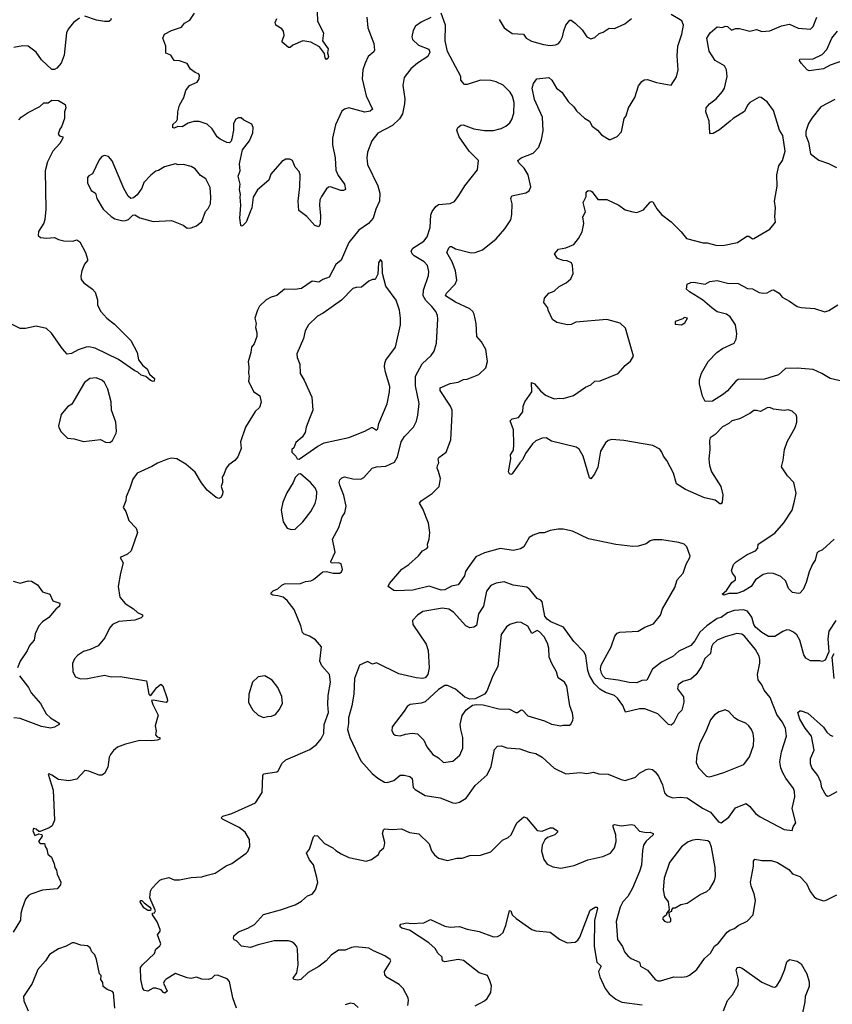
# Model space of a CAD drawing. Extents: x 2056909 to 2160450, y 827444 to 1016825.
# Tile 385 of 501: x 2076500 to 2082681, y 992955 to 1000446. Entities that reach past the tile are written whole.
import ezdxf

# ---------------------------------------------------------------- set-up
doc = ezdxf.new("R2010")
doc.units = 0

msp = doc.modelspace()

# ---------------------------------------------------------------- linework, layer by layer
at = {"layer": '0CON10XD'}
for points in [[(2077196.7, 1000455), (2077190.7, 1000439.3), (2077178.3, 1000431.7), (2077145, 1000431.2), (2077085, 1000441.2), (2076995, 1000473.3)], [(2078150, 992925), (2078121.2, 993005), (2078095, 993127.5), (2078078.3, 993148.3), (2078005, 993178), (2077982.5, 993175), (2077958.8, 993151.2), (2077935, 993144), (2077885, 993145.7), (2077845, 993160.6), (2077805, 993152.5), (2077775, 993157.5), (2077685, 993189.2), (2077615, 993147.1), (2077601.4, 993135), (2077594.4, 993115), (2077622, 993055), (2077605, 993040.8), (2077594.4, 993044.4), (2077575.6, 993065.6), (2077535, 993078.8), (2077515, 993078.8), (2077474.1, 993055.9), (2077450.5, 993060.5), (2077437.1, 993075), (2077420.6, 993145), (2077419.4, 993235), (2077433.7, 993256.3), (2077525, 993342), (2077536, 993375), (2077565, 993399.2), (2077573.1, 993415), (2077548, 993485), (2077568.3, 993511.7), (2077570, 993525), (2077545, 993582.5), (2077510, 993635), (2077511.7, 993648.3), (2077525, 993650), (2077532.5, 993667.5), (2077490, 993765), (2077494.2, 993815), (2077505, 993836.7), (2077547.3, 993882.7), (2077565, 993898.8), (2077585, 993906.7), (2077635, 993918.8), (2077675, 993903.3), (2077715, 993901.2), (2077805, 993921.2), (2077885, 993923.8), (2077927, 993937), (2077985.9, 993954.1), (2078070.3, 994009.7), (2078114.1, 994025.9), (2078223.8, 994105), (2078235, 994116.7), (2078251.5, 994155), (2078248.3, 994208.3), (2078214.3, 994265), (2078170.5, 994300.5), (2078042.5, 994365), (2078033.3, 994375), (2078044.5, 994385.5), (2078115, 994408.1), (2078295, 994488.8), (2078344.1, 994565.9), (2078350, 994695), (2078355, 994707.5), (2078455, 994723.8), (2078468.8, 994735), (2078495, 994786.7), (2078525, 994816.2), (2078706.1, 994893.9), (2078757.7, 994932.3), (2078792.5, 994975), (2078814, 995015), (2078816, 995085), (2078850, 995175), (2078844.2, 995235), (2078847.1, 995305), (2078864, 995405), (2078856.7, 995465), (2078799.3, 995529.3), (2078782.5, 995565), (2078795.8, 995675.8), (2078749.1, 995729.1), (2078705, 995756), (2078665, 995771.2), (2078651.2, 995785), (2078638, 995835), (2078588.2, 995958.2), (2078535, 996027.5), (2078505, 996052.5), (2078465, 996063.8), (2078425, 996066.7), (2078412.5, 996075), (2078412.5, 996085), (2078429.3, 996100.7), (2078465, 996116.7), (2078493.3, 996145), (2078515, 996154.2), (2078635, 996156.7), (2078675, 996171.9), (2078715, 996178.1), (2078735, 996187.1), (2078805.8, 996244.2), (2078835, 996248), (2078885.7, 996235.7), (2078935, 996236.2), (2078947.5, 996245), (2078956, 996264), (2078945, 996305.8), (2078925, 996314.2), (2078881.7, 996311.7), (2078870, 996315), (2078867.5, 996325), (2078900, 996395), (2078880, 996495), (2078927.7, 996582.3), (2078953.8, 996665), (2078973.3, 996695), (2078983.8, 996745), (2078964.5, 996825), (2078935.5, 996905), (2078931.4, 996925), (2078935.8, 996944.2), (2078949.5, 996960.5), (2078972, 996968), (2079035, 996954.2), (2079095, 996951.2), (2079117.5, 996962.5), (2079182.5, 997035), (2079215, 997044.3), (2079285, 997049.4), (2079350.3, 997079.7), (2079375, 997120), (2079402.7, 997235), (2079427.3, 997275), (2079494.7, 997345.3), (2079518.1, 997391.9), (2079527.5, 997437.5), (2079540, 997525), (2079510.9, 997660.9), (2079510.6, 997735), (2079560.9, 997829.1), (2079629.8, 997890.2), (2079651.9, 997925), (2079671.4, 997985), (2079681.3, 998171.3), (2079678.5, 998195), (2079664.4, 998225), (2079634.4, 998265), (2079588.9, 998308.9), (2079570, 998345), (2079571.7, 998388.3), (2079610.2, 998499.8), (2079611.1, 998531.1), (2079601.1, 998575), (2079577.5, 998605), (2079499.8, 998649.8), (2079484.3, 998665), (2079477.1, 998685), (2079491.1, 998708.9), (2079575, 998762.2), (2079599.1, 998795), (2079622.1, 998865), (2079628, 998962), (2079636.4, 998986.4), (2079664.6, 999025.4), (2079685, 999039.2), (2079775, 999048.6), (2079806.3, 999063.7), (2079841.7, 999108.3), (2079885, 999181.2), (2079981.8, 999305), (2079989.4, 999375), (2079918.2, 999445), (2079842.5, 999555), (2079824, 999605), (2079833.3, 999625), (2079855, 999643.8), (2079874.2, 999645.8), (2079955, 999616.7), (2080035, 999603.1), (2080105, 999602.7), (2080162.4, 999617.6), (2080198.8, 999635), (2080228.3, 999661.7), (2080244.3, 999685.7), (2080259.4, 999735), (2080260.6, 999815), (2080248.5, 999865), (2080230.6, 999895), (2080177.4, 999947.4), (2080125, 999974.5), (2080085, 999984.5), (2080005, 999986.9), (2079905, 999953.3), (2079883.9, 999953.9), (2079856.2, 999985), (2079854.4, 1000015), (2079753.3, 1000205), (2079736.2, 1000285), (2079738, 1000405), (2079706.2, 1000495)], [(2079140, 1000465), (2079149.2, 1000385), (2079193.1, 1000265), (2079200, 1000215), (2079195, 1000202.5), (2079151.2, 1000165), (2079128.8, 1000115), (2079110, 1000065), (2079105.8, 999995), (2079135, 999866.7), (2079183.3, 999765), (2079165, 999750.8), (2079125, 999742.9), (2079005, 999774.4), (2078970, 999765), (2078950.7, 999749.3), (2078901.5, 999645), (2078878.9, 999545), (2078880, 999495), (2078900, 999395), (2078905, 999300), (2078921.8, 999261.8), (2078970, 999195), (2078977.5, 999155), (2078963, 999147), (2078943, 999147), (2078865, 999174.3), (2078848.8, 999171.2), (2078835, 999160), (2078795, 999101.2), (2078784.4, 999075), (2078781.4, 999035), (2078789.2, 998955), (2078785.9, 998894.1), (2078775, 998870), (2078745, 998881.2), (2078685, 998948.8), (2078624.1, 998994.1), (2078617.5, 999065), (2078631.4, 999175), (2078633.5, 999265), (2078625, 999291.2), (2078596, 999325), (2078574.1, 999374.1), (2078555, 999386), (2078525, 999384), (2078495, 999368), (2078410.2, 999269.8), (2078395.3, 999224.7), (2078308.7, 999151.3), (2078275.8, 999095), (2078265.7, 999015), (2078252.9, 998985), (2078223.1, 998905), (2078195, 998877.5), (2078185, 998876.2), (2078182, 998882), (2078174.2, 998935), (2078183.3, 999035), (2078176, 999095), (2078180.8, 999115), (2078172.9, 999155), (2078177.5, 999195), (2078162.2, 999255), (2078176.7, 999295), (2078171.7, 999348.3), (2078196, 999455), (2078247.5, 999525), (2078274.2, 999585), (2078275.7, 999625), (2078265, 999650), (2078205, 999681.2), (2078185, 999700), (2078165, 999700), (2078145, 999690), (2078126, 999655), (2078127.5, 999605), (2078115, 999540), (2078108.3, 999521.7), (2078095, 999510), (2078075, 999512.5), (2078025, 999536), (2078002, 999555), (2077964, 999615), (2077925, 999651.2), (2077865, 999670.6), (2077825, 999672.5), (2077780.9, 999659.1), (2077735, 999632), (2077703.6, 999633.6), (2077675, 999620), (2077665, 999622.5), (2077665, 999647.5), (2077693.8, 999675), (2077700.5, 999689.5), (2077704, 999745), (2077716, 999795), (2077748, 999855), (2077762.9, 999907.1), (2077792.5, 999945), (2077849.7, 999970.3), (2077866.2, 999995), (2077867.5, 1000025), (2077860, 1000035), (2077833.9, 1000043.9), (2077800.7, 1000070.7), (2077773.6, 1000113.6), (2077715, 1000133.8), (2077676.4, 1000136.4), (2077650, 1000175), (2077612.5, 1000192.5), (2077612, 1000245), (2077590, 1000305), (2077602.5, 1000335), (2077655, 1000363.3), (2077730.7, 1000389.3), (2077755, 1000418.8), (2077795, 1000443.3), (2077830, 1000495)], [(2078763.3, 1000505), (2078765.7, 1000435), (2078810.8, 1000345), (2078804, 1000285), (2078845.8, 1000225), (2078841.2, 1000195), (2078849.2, 1000165), (2078845, 1000151.2), (2078835, 1000144.2), (2078823.5, 1000155), (2078818.6, 1000188.6), (2078779.5, 1000239.5), (2078715, 1000275.7), (2078655, 1000285.7), (2078577.5, 1000252.5), (2078556.4, 1000233.6), (2078545, 1000235.6), (2078497.1, 1000275), (2078495.7, 1000285), (2078511.5, 1000325), (2078507.6, 1000357.6), (2078495, 1000376), (2078447.5, 1000405), (2078443.3, 1000425), (2078456.2, 1000455)], [(2079685, 997007.5), (2079676.7, 997035), (2079677.5, 997055), (2079687.5, 997075), (2079682.5, 997105), (2079687.5, 997115), (2079743.3, 997155), (2079780.3, 997249.7), (2079790, 997445), (2079789.2, 997475), (2079778, 997505), (2079698, 997625), (2079698.8, 997645), (2079775, 997678), (2079835, 997687.5), (2079875, 997707.5), (2079905, 997710), (2079993.6, 997746.4), (2080045, 997797.5), (2080058, 997845), (2080045.9, 997935.9), (2080014.1, 997994.1), (2079976.2, 998035), (2079972, 998135), (2079956.2, 998205), (2079946, 998225), (2079925, 998247.1), (2079815, 998297.5), (2079740, 998345), (2079745.7, 998365), (2079811.4, 998435), (2079824.5, 998465.5), (2079815.5, 998535), (2079788.9, 998605), (2079750, 998675), (2079765, 998710), (2079775, 998720), (2079785, 998720), (2079815, 998704), (2079935, 998672.5), (2079965, 998674.2), (2080020, 998695), (2080125, 998778.8), (2080191.4, 998855), (2080235.5, 998924.5), (2080244.2, 998965), (2080246.2, 999045), (2080236.2, 999085), (2080242.5, 999105), (2080350.5, 999129.5), (2080376.2, 999145), (2080387.1, 999175), (2080367.5, 999265), (2080337.6, 999317.6), (2080295.9, 999355.9), (2080290, 999375), (2080315, 999394), (2080405, 999430), (2080448, 999475), (2080469.2, 999535), (2080481.7, 999601.7), (2080475.7, 999705.7), (2080415, 999840), (2080398.8, 999925), (2080408.3, 999961.7), (2080433, 999997), (2080525, 1000006.7), (2080547.5, 999985), (2080584.5, 999924.5), (2080625, 999893.8), (2080672.6, 999822.6), (2080715, 999783.8), (2080735, 999753.8), (2080795, 999698), (2080833.8, 999675), (2080855, 999636.7), (2080895.9, 999605.9), (2080925, 999571.2), (2080984.1, 999534.1), (2080995, 999533.3), (2081045, 999556.2), (2081078.3, 999591.7), (2081096.7, 999695), (2081113.3, 999715), (2081130, 999775), (2081178, 999855), (2081206.1, 999943.9), (2081233, 999977), (2081251.2, 999988.8), (2081275, 999990.8), (2081345, 999968), (2081455, 999948.8), (2081495, 1000012.5), (2081508.6, 1000065), (2081500.5, 1000170.5), (2081506.3, 1000243.7), (2081535.4, 1000335), (2081549.1, 1000405), (2081537.1, 1000437.1), (2081454.7, 1000484.7)], [(2081729.5, 998749.5), (2081795, 998729.4), (2081847.7, 998727.7), (2081959.7, 998750.3), (2082031.7, 998798.3), (2082045, 998798), (2082075, 998780), (2082085, 998781.2), (2082205, 998851.2), (2082248.8, 998905), (2082243.3, 998945), (2082250, 999015), (2082241.2, 999065), (2082261.7, 999178.3), (2082258.8, 999265), (2082273.3, 999335), (2082303.3, 999375), (2082322.5, 999445), (2082303.8, 999565), (2082280, 999605), (2082233.8, 999755), (2082185, 999820), (2082140, 999855), (2082125, 999856.2), (2082053.8, 999815), (2082035.8, 999795), (2082013.1, 999746.9), (2081926.2, 999693.8), (2081905, 999674.3), (2081822.7, 999607.3), (2081775, 999580), (2081755, 999577.5), (2081750, 999585), (2081743.8, 999673.8), (2081720, 999745), (2081721.2, 999775), (2081746.2, 999805), (2081796.6, 999843.4), (2081845, 999898.8), (2081860, 999925), (2081880.8, 1000015), (2081875.8, 1000065), (2081861.2, 1000095), (2081790, 1000135), (2081745, 1000207.5), (2081727.5, 1000305), (2081753.3, 1000345), (2081805, 1000392.5), (2081845, 1000386.2), (2081866.4, 1000396.4), (2081883.6, 1000393.6), (2081915, 1000367.5), (2081945, 1000380), (2081975, 1000380), (2082055, 1000358.8), (2082105, 1000372), (2082145, 1000355.7), (2082205, 1000361.4), (2082295, 1000400), (2082355, 1000411.4), (2082420.9, 1000380.9), (2082515, 1000372.9), (2082536.1, 1000393.9), (2082564.5, 1000465)], [(2076955, 1000457.5), (2076910, 1000425), (2076870, 1000375), (2076856, 1000345), (2076838.8, 1000175), (2076816.2, 1000115), (2076783.6, 1000076.4), (2076765, 1000067.5), (2076745, 1000067.5), (2076665, 1000141.2), (2076625, 1000198.8), (2076565, 1000243.8), (2076525, 1000248), (2076455, 1000234)], [(2079626.6, 1000463.4), (2079555, 1000427.8), (2079512.1, 1000397.9), (2079492, 1000365), (2079482, 1000315), (2079488.8, 1000295), (2079533, 1000253), (2079612.3, 1000222.3), (2079620.7, 1000199.3), (2079604.2, 1000165.8), (2079525, 1000114.5), (2079475, 1000072.2), (2079424.6, 1000005.4), (2079414.4, 999945), (2079428.9, 999845), (2079426.8, 999806.8), (2079411.3, 999728.7), (2079389.1, 999690.9), (2079335, 999641.9), (2079225, 999582.5), (2079177.5, 999525), (2079145, 999437.5), (2079141.4, 999395), (2079146.9, 999345), (2079225, 999181.9), (2079240.3, 999125), (2079237.3, 999065), (2079208.8, 999005), (2079188.5, 998935), (2079153.8, 998896.2), (2079080, 998845), (2079005, 998750), (2078945, 998617.1), (2078905.4, 998584.6), (2078855, 998486), (2078805, 998469.2), (2078775, 998450), (2078723.8, 998456.2), (2078645, 998402), (2078593.9, 998393.9), (2078514.3, 998395.7), (2078455, 998346.7), (2078414.2, 998335.8), (2078375, 998313.8), (2078324.2, 998265.8), (2078308, 998235), (2078288.8, 998175), (2078298, 998135), (2078294.2, 998105), (2078303.8, 998065), (2078303.3, 998035), (2078285, 997980), (2078263.8, 997955), (2078258.8, 997915), (2078237, 997843), (2078243.3, 997805), (2078240, 997755), (2078246.7, 997735), (2078240, 997695), (2078278, 997618), (2078326.2, 997585), (2078336.2, 997535), (2078324.1, 997495.9), (2078291.2, 997465), (2078218.8, 997345), (2078178.8, 997235), (2078185.9, 997184.1), (2078159.5, 997120.5), (2078137.7, 997092.3), (2078090.5, 997059.5), (2078070, 997035), (2078053.3, 996985), (2078040, 996965), (2078042, 996942), (2078043.8, 996925), (2078033.3, 996895), (2078046.1, 996856.1), (2078043.3, 996835), (2078029.5, 996810.5), (2078015, 996803.3), (2077995, 996811.2), (2077925, 996866.7), (2077882, 996922), (2077835, 997003.8), (2077765, 997063.8), (2077695, 997106.2), (2077655, 997110), (2077625, 997103.3), (2077547.3, 997072.7), (2077505, 997046), (2077395, 996996.2), (2077359.7, 996950.3), (2077338.8, 996881.2), (2077310, 996815), (2077308.8, 996785), (2077286.2, 996735), (2077306.7, 996705), (2077330, 996635), (2077385, 996577.5), (2077396.2, 996545), (2077347.1, 996405), (2077319.1, 996380.9), (2077264, 996355), (2077287.3, 996315), (2077266.5, 996236.5), (2077249.4, 996135), (2077262.8, 996052.8), (2077303.3, 996003.3), (2077365, 995964.2), (2077395.9, 995935.9), (2077435, 995917.5), (2077433.8, 995905), (2077425, 995894.3), (2077375, 995876.7), (2077255, 995866.9), (2077205.8, 995845), (2077183, 995817), (2077147.2, 995742.8), (2077097, 995683), (2077037.5, 995655), (2076985, 995640), (2076940.7, 995609.3), (2076917, 995583), (2076902.7, 995547.3), (2076904.4, 995484.4), (2076925, 995446.7), (2076962.3, 995432.3), (2077015, 995434), (2077145, 995460), (2077195, 995446.2), (2077265, 995450), (2077465, 995416.2), (2077482.4, 995315), (2077495, 995300.8), (2077543.4, 995366.6), (2077575, 995390), (2077588.1, 995378.1), (2077621.2, 995281.2), (2077624, 995265), (2077615, 995252.5), (2077515, 995269.6), (2077503.9, 995266.1), (2077511.8, 995235), (2077554.2, 995155), (2077531.2, 995075), (2077538, 995035), (2077534, 995005), (2077545, 994991.2), (2077566.7, 994985), (2077565, 994973.3), (2077545.6, 994964.4), (2077505, 994958.6), (2077415, 994962.2), (2077305, 994934.3), (2077245, 994911.2), (2077213, 994887), (2077190, 994855), (2077181.4, 994835), (2077170.9, 994759.1), (2077145, 994710), (2077125, 994698), (2077105, 994699.2), (2077025, 994729.4), (2076995, 994734.3), (2076935, 994667.5), (2076875, 994654.4), (2076795, 994664.4), (2076745, 994698.6)], [(2080146.2, 1000446.2), (2080184.6, 1000384.6), (2080245, 1000342), (2080332.5, 1000335), (2080353.3, 1000305), (2080393.2, 1000283.2), (2080485, 1000256.9), (2080535, 1000248.6)], [(2080535, 1000248.6), (2080575, 1000254.2), (2080596.6, 1000263.4), (2080610.3, 1000279.7), (2080628.9, 1000315), (2080638.3, 1000361.7), (2080655, 1000403.3), (2080685, 1000443.3), (2080695, 1000443.3), (2080725, 1000420), (2080777.8, 1000367.8), (2080815, 1000316.7), (2080845, 1000300), (2080875, 1000310), (2080908, 1000342), (2080939.5, 1000350.5), (2080985, 1000382), (2081025, 1000378), (2081102.5, 1000415), (2081154.2, 1000455.8)], [(2082765, 1000134.3), (2082665, 1000100.6), (2082615, 1000073.1), (2082505, 1000056.2), (2082490, 1000065), (2082443.8, 1000115), (2082432.5, 1000135), (2082434, 1000146), (2082535, 1000147.3), (2082605, 1000182.2), (2082640.2, 1000219.8), (2082678.5, 1000305), (2082720.2, 1000359.8)], [(2076493.3, 999685), (2076512.5, 999705), (2076565, 999740), (2076652.5, 999785), (2076685, 999812.5), (2076716.2, 999813.8), (2076745, 999832.5), (2076795, 999830), (2076845, 999800), (2076852.5, 999775), (2076840, 999745), (2076840, 999695), (2076818.6, 999631.4), (2076805, 999612.5), (2076793.8, 999575), (2076802, 999562), (2076827.5, 999555), (2076828.8, 999545), (2076805.5, 999505), (2076753.3, 999445), (2076711.4, 999365), (2076694.5, 999295.5), (2076699.2, 999005), (2076692.5, 998925), (2076685, 998897.5), (2076642.5, 998835), (2076640, 998805), (2076658.3, 998788.3), (2076705, 998783.3), (2076765, 998788.8), (2076795, 998772.5), (2076835, 998764), (2076905, 998761.2), (2076935, 998770), (2076956.8, 998756.8), (2077002, 998675), (2077016.7, 998625), (2077016.7, 998615), (2076994, 998585), (2076973.8, 998535), (2076966.2, 998495), (2076968.3, 998468.3), (2076987.5, 998445), (2077055, 998396.7), (2077075, 998372.5), (2077092, 998315), (2077092, 998275), (2077118, 998225), (2077164, 998175), (2077220.5, 998130.5), (2077346.1, 998006.1), (2077393.3, 997915), (2077405, 997857.5), (2077435.8, 997815.8), (2077470.3, 997790.3), (2077488.3, 997748.3), (2077525.6, 997715.6), (2077523.6, 997696.4), (2077515, 997693.8), (2077495, 997701.2), (2077460.7, 997730.7), (2077425, 997742), (2077400, 997765), (2077375, 997775.8), (2077251.1, 997861.1), (2077075, 997946), (2077025, 997956), (2077005, 997954), (2076945, 997933.8), (2076894.1, 997905.9), (2076862, 997902), (2076825, 997942.5), (2076741.7, 998061.7), (2076705, 998096), (2076625, 998114.3), (2076545, 998097.5), (2076505, 998096.2), (2076426.7, 998135)], [(2082700.3, 999839.7), (2082595, 999782), (2082525, 999696), (2082500, 999655), (2082479.2, 999595), (2082480.8, 999565), (2082499.2, 999515), (2082516.2, 999425), (2082577.8, 999377.8), (2082651.7, 999351.7), (2082712.3, 999322.3)], [(2077775, 998861.2), (2077805, 998863.3), (2077845, 998878), (2077885, 998910), (2077914.1, 998985.9), (2077935, 999010), (2077950.8, 999045), (2077954.2, 999095), (2077949.7, 999169.7), (2077916, 999235), (2077875, 999260), (2077835, 999310.8), (2077805, 999328.6), (2077745, 999344.3), (2077705, 999340.8), (2077685, 999350), (2077602.4, 999327.6), (2077555, 999299.2), (2077535, 999293.8), (2077496.8, 999263.2), (2077445, 999206.7), (2077430, 999165), (2077395, 999113.3), (2077365, 999090), (2077345, 999086.7), (2077325, 999102.5), (2077292.3, 999162.3), (2077203.2, 999373.2), (2077175, 999404), (2077145, 999414), (2077125.7, 999404.3), (2077105, 999380), (2077055, 999272.5), (2077025, 999257.5), (2077016.7, 999245), (2077016, 999205), (2077045, 999147.5), (2077075.7, 999125.7), (2077088.1, 999085), (2077135, 999004.2), (2077195, 998949.2), (2077225, 998931.9), (2077285, 998916.9), (2077305, 998917.5), (2077327.5, 998925), (2077361.7, 998958.3), (2077375, 998962.5), (2077415, 998937.5), (2077515, 998911.2), (2077655, 998917.5), (2077742.7, 998882.7), (2077775, 998861.2)], [(2082695, 996492.9), (2082606.2, 996413.8), (2082572.4, 996397.6), (2082563, 996387), (2082551.4, 996335), (2082531.4, 996305), (2082505.6, 996244.4), (2082483.3, 996165), (2082459.5, 996110.5), (2082435, 996083.3), (2082425, 996080), (2082379.3, 996089.3), (2082347.7, 996117.7), (2082328.8, 996175), (2082290.3, 996210.3), (2082235, 996232.2), (2082195, 996234.4), (2082156.2, 996225), (2082095.8, 996185), (2082065, 996133.1), (2082005, 996097.1), (2081955, 996081.2), (2081895, 996079.4), (2081855, 996068.8), (2081843.8, 996075), (2081875.5, 996104.5), (2081916.9, 996163.1), (2081945.7, 996185), (2081945.5, 996205), (2081921.1, 996235), (2081913.3, 996255), (2081929.7, 996300.3), (2081949.7, 996320.3), (2082033.8, 996376.2), (2082097.5, 996405), (2082114.2, 996425), (2082116.7, 996455), (2082245, 996539.2), (2082313, 996617), (2082376.9, 996715), (2082394, 996784), (2082405.8, 996845), (2082387.5, 996925), (2082340, 996975), (2082294, 997045), (2082308, 997095), (2082316.7, 997175), (2082337.5, 997235), (2082397.7, 997342.3), (2082412.5, 997385), (2082411.7, 997421.7), (2082405, 997440), (2082375, 997467.5), (2082345, 997476.7), (2082315, 997472.5), (2082235, 997483.3), (2082205, 997496.7), (2082185, 997493.3), (2082135, 997466), (2082105, 997474), (2082085, 997472), (2082055, 997448.8), (2081975, 997410), (2081917, 997393), (2081895, 997374.4), (2081845, 997349.4), (2081789.7, 997290.3), (2081752.2, 997265), (2081746.5, 997245), (2081749.2, 997175), (2081742.9, 997105), (2081747.1, 997055), (2081762.9, 997005), (2081832, 996895), (2081848, 996832), (2081843.3, 996775), (2081836.1, 996763.9), (2081825, 996763.8), (2081790.3, 996790.3), (2081708.6, 996808.6), (2081565, 996872.9), (2081496, 996915), (2081472, 996995), (2081422.7, 997092.7), (2081396.2, 997125), (2081385.7, 997155.7), (2081368.3, 997178.3), (2081315.3, 997205.3), (2081095, 997245.3), (2081005, 997253.1), (2080975.3, 997244.7), (2080955, 997226.9), (2080917, 997163), (2080898.9, 997041.1), (2080872.3, 996987.7), (2080845, 996952.5), (2080835, 996960), (2080786.5, 997125), (2080755, 997177.5), (2080732.6, 997192.6), (2080545, 997239.4), (2080505, 997264.2), (2080475, 997261.9), (2080427.2, 997242.8), (2080401.2, 997218.8), (2080348, 997145), (2080325, 997096.7), (2080303.3, 997075), (2080245, 996991.2), (2080235, 996986), (2080225, 996990), (2080218.6, 997005), (2080236, 997105), (2080233.3, 997135), (2080255, 997170), (2080258, 997215), (2080255.8, 997325), (2080231.2, 997395), (2080245, 997410), (2080295, 997420), (2080327.5, 997462.5), (2080330, 997505), (2080342.1, 997537.9), (2080396, 997615), (2080393.8, 997686.2), (2080415.7, 997675.7), (2080461.3, 997621.3), (2080500.2, 997590.2), (2080565, 997562.5), (2080605, 997567.7), (2080635, 997564.1), (2080711.8, 997588.2), (2080805, 997650), (2080845, 997669.2), (2080875, 997696.2), (2080915, 997699.2), (2081052, 997755), (2081105, 997814.2), (2081145, 997848.8), (2081168, 997885), (2081108.8, 998098.8), (2081067.9, 998137.9), (2080965, 998164.6), (2080730, 998145), (2080695, 998126), (2080665.8, 998125.8), (2080585, 998142), (2080553.3, 998165), (2080520, 998235), (2080516.7, 998255), (2080486.7, 998295), (2080493, 998327), (2080525, 998366.7), (2080565, 998380), (2080602.5, 998415), (2080656.1, 998443.9), (2080692.5, 998475), (2080708.8, 998515), (2080706.2, 998575), (2080697.5, 998595), (2080665, 998612.5), (2080635, 998613.3), (2080590, 998630), (2080567.5, 998665), (2080599.3, 998700.7), (2080655, 998710), (2080714.2, 998735.8), (2080749.9, 998780.1), (2080779.1, 998830.9), (2080791.1, 998895), (2080783.3, 998945), (2080803.3, 998985), (2080786.2, 999055), (2080810, 999100), (2080810, 999135), (2080823.6, 999146.4), (2080845, 999143.8), (2080855, 999136.2), (2080898.3, 999078.3), (2080965, 999078), (2081057.5, 999035), (2081105, 999000), (2081163.6, 998983.6), (2081195, 998980), (2081245, 999000), (2081295, 999056.7), (2081305, 999063.8), (2081315, 999061.2), (2081345.9, 999005.9), (2081383, 998963), (2081455, 998908.8), (2081531.2, 998831.2), (2081571.2, 998781.2), (2081698.3, 998748.3), (2081729.5, 998749.5)], [(2078625, 997102.5), (2078767.7, 997202.3), (2078815, 997226), (2079005, 997267.1), (2079125.6, 997314.4), (2079175, 997342.5), (2079185, 997344.2), (2079215, 997324), (2079225, 997333.3), (2079232.5, 997375), (2079295.4, 997524.6), (2079314.3, 997614.3), (2079315.5, 997655), (2079281.4, 997765), (2079274.2, 997805), (2079277.3, 997832.7), (2079284.3, 997855.7), (2079357.5, 997955), (2079396.9, 998125), (2079397.8, 998175), (2079390, 998235), (2079365, 998313.3), (2079285, 998417.5), (2079259.5, 998515), (2079257.7, 998605), (2079245, 998620.8), (2079230, 998595), (2079225, 998510), (2079205, 998470), (2079185, 998470), (2079155, 998457.5), (2079099.5, 998410.5), (2079060.5, 998409.5), (2079035, 998401.2), (2078948.1, 998311.9), (2078807.4, 998212.6), (2078765, 998189.4), (2078697.1, 998125), (2078671.3, 998078.7), (2078658.8, 998021.2), (2078609.2, 997905), (2078612, 997875), (2078632, 997825), (2078634.2, 997754.2), (2078664.2, 997704.2), (2078723.1, 997575), (2078728.9, 997475), (2078705, 997412.5), (2078678, 997345), (2078671.2, 997305), (2078649.5, 997270.5), (2078599.5, 997230.5), (2078585, 997190), (2078570, 997175), (2078570, 997155), (2078600, 997125), (2078610, 997105), (2078625, 997102.5)], [(2082764.2, 997694.2), (2082665, 997716), (2082600.6, 997755), (2082535, 997784.6), (2082414.2, 997795.8), (2082325, 997791.2), (2082272.9, 997745), (2082165, 997712.1), (2081965, 997708.1), (2081945.4, 997694.6), (2081885, 997621.9), (2081853.1, 997596.9), (2081770, 997545), (2081715, 997541.4), (2081695, 997582), (2081669.7, 997675), (2081670.8, 997705), (2081685, 997757.1), (2081738, 997845), (2081804, 997915), (2081845, 997944.2), (2081935, 997986.2), (2081950.8, 998015), (2081956, 998055), (2081944.2, 998125), (2081904.4, 998185), (2081876.6, 998206.6), (2081805, 998224.6), (2081765, 998253.8), (2081693.9, 998313.9), (2081594.6, 998374.6), (2081572.5, 998395), (2081577.5, 998435), (2081605, 998446.2), (2081625, 998448.8), (2081715, 998433.3), (2081750, 998455), (2081805, 998461.2), (2081882.7, 998442.7), (2081965, 998439.2), (2082035, 998401.9), (2082075, 998399.2), (2082125, 998371.2), (2082154.2, 998364.2), (2082185, 998368.8), (2082220.5, 998389.5), (2082235, 998390), (2082276.7, 998365), (2082300, 998335), (2082356.7, 998305), (2082415, 998263.8), (2082445, 998256.2), (2082545, 998248.8), (2082625, 998224), (2082655.7, 998234.3), (2082722.7, 998277.3)], [(2081535, 998123.3), (2081559.3, 998140.7), (2081580, 998175), (2081555, 998180), (2081545, 998170), (2081485, 998150), (2081485, 998130), (2081535, 998123.3)], [(2077185, 997230), (2077207.5, 997245), (2077235, 997300), (2077236.7, 997315), (2077231.2, 997385), (2077198, 997475), (2077195, 997540), (2077172, 997635), (2077145, 997686.2), (2077125, 997704.2), (2077081.4, 997721.4), (2077035, 997715.7), (2076994.2, 997685), (2076897.9, 997522.1), (2076865, 997501.2), (2076816.4, 997443.6), (2076796.2, 997355), (2076798.8, 997345), (2076812.1, 997312.1), (2076865, 997261.2), (2076915, 997256.2), (2076985, 997236.7), (2077115, 997252.5), (2077153, 997233), (2077185, 997230)], [(2078566.4, 996566.4), (2078595, 996570), (2078654, 996625), (2078715, 996704), (2078748.1, 996765), (2078758.1, 996805), (2078760.8, 996855), (2078747.5, 996885), (2078712.5, 996925), (2078635, 996990), (2078621.7, 996988.3), (2078595, 996963.3), (2078579.2, 996925), (2078532.8, 996847.2), (2078500.6, 996775), (2078490, 996715), (2078504.3, 996625), (2078535, 996577.5), (2078566.4, 996566.4)], [(2082708.8, 995875), (2082655.6, 995795), (2082647.1, 995735), (2082653.6, 995636.4), (2082625.5, 995574.5), (2082605, 995562.5), (2082585, 995569.4), (2082515, 995569.4), (2082479.1, 995589.1), (2082464.4, 995614.4), (2082434.5, 995725), (2082411.1, 995765), (2082385, 995785.5), (2082355, 995801.9), (2082335, 995803.3), (2082305, 995792.2), (2082245, 995754.6), (2082195, 995754.1), (2082145, 995783.1), (2082097.8, 995825), (2082085.3, 995845), (2082069.3, 995899.3), (2082036.4, 995946.4), (2082005, 995956.9), (2081935, 995950.7), (2081885, 995933.2), (2081835, 995898.2), (2081805, 995891.4), (2081726, 995834), (2081674.1, 995785.9), (2081635, 995720), (2081605.5, 995685), (2081515, 995642.3), (2081468.4, 995601.6), (2081380.7, 995559.3), (2081314.6, 995505.4), (2081269.5, 995420.5), (2081232, 995418), (2081195, 995401.8), (2081135, 995403.5), (2081052.3, 995422.3), (2080956, 995435), (2080935, 995454.4), (2080924.6, 995475), (2080919.1, 995505), (2080922.7, 995535), (2080998.1, 995675), (2081027.5, 995755), (2081045, 995780), (2081065, 995786), (2081205, 995794), (2081256.1, 995823.9), (2081320.7, 995849.3), (2081374, 995915), (2081389.2, 995965), (2081483.8, 996125), (2081500, 996185), (2081546, 996235), (2081570, 996305), (2081598, 996355), (2081600, 996365), (2081575.5, 996435.5), (2081555, 996455.8), (2081515, 996469.4), (2081385, 996487.8), (2081320.9, 996489.1), (2081295, 996480.8), (2081265, 996458.8), (2081205, 996441.2), (2081165, 996438), (2081035, 996454), (2080825.8, 996495.8), (2080705, 996555.7), (2080635, 996570), (2080595, 996568.8), (2080535, 996560), (2080488.3, 996541.7), (2080455, 996543.3), (2080405, 996523.8), (2080374.5, 996505.5), (2080334.6, 996435.4), (2080309.2, 996420.8), (2080255, 996407.6), (2080155, 996422.5), (2080035, 996390), (2079970.5, 996359.5), (2079911.1, 996278.9), (2079892, 996248), (2079882.5, 996215), (2079835, 996147.5), (2079785, 996135.8), (2079735, 996107.8), (2079705, 996106.9), (2079615, 996135.8), (2079490, 996105), (2079365, 996100), (2079345, 996102.5), (2079303, 996133), (2079314.2, 996155.8), (2079406.7, 996265), (2079459.3, 996300.7), (2079533, 996367), (2079564, 996405), (2079597.6, 996422.4), (2079605.8, 996434.2), (2079603.1, 996455), (2079615.5, 996494.5), (2079620, 996545), (2079609.2, 996615), (2079566, 996725), (2079542.3, 996767.7), (2079553.3, 996785), (2079637.9, 996842.1), (2079690, 996895), (2079700, 996955), (2079685, 997007.5)], [(2076450, 996175), (2076505, 996160), (2076565, 996177.5), (2076590, 996175), (2076635, 996147.5), (2076675, 996092.5), (2076730, 996075), (2076753.6, 996023.6), (2076805, 996007.5), (2076803.3, 995985), (2076775, 995962.5), (2076721.9, 995898.1), (2076675, 995866.2), (2076646.2, 995835), (2076618, 995775), (2076610, 995725), (2076573.8, 995685), (2076556.2, 995645), (2076503.8, 995565), (2076483.3, 995515)], [(2082375, 994277.5), (2082383.3, 994305), (2082403.3, 994335), (2082376, 994445), (2082395.8, 994534.2), (2082392.9, 994575), (2082386.2, 994596.2), (2082326.5, 994675), (2082304.5, 994715), (2082288.5, 994755), (2082280.7, 994800.7), (2082294.5, 994875), (2082332.5, 994995), (2082326.1, 995055), (2082300.6, 995105), (2082259.7, 995159.7), (2082209.1, 995289.1), (2082164, 995345), (2082146.2, 995385), (2082116.2, 995425), (2082112, 995465), (2082129.4, 995550.6), (2082129.7, 995579.7), (2082124.2, 995605), (2082097.1, 995655), (2082015, 995754.2), (2081991.7, 995771.7), (2081955, 995776.7), (2081865, 995751.1), (2081805.7, 995725), (2081772.2, 995695), (2081762.1, 995675), (2081755.3, 995625), (2081710.5, 995585), (2081686.7, 995525), (2081645.4, 995464.6), (2081605, 995430), (2081545, 995412), (2081508.8, 995385), (2081503.8, 995355), (2081550, 995295), (2081552.5, 995255), (2081536, 995194), (2081507.8, 995165), (2081472.5, 995095), (2081455, 995078.9), (2081434.7, 995084.7), (2081355, 995164), (2081255, 995202.5), (2081215, 995203.1), (2081108.8, 995178.8), (2081088.3, 995228.3), (2081047.1, 995285), (2081023.8, 995303.8), (2080955, 995327.2), (2080912.3, 995352.3), (2080869.3, 995395), (2080835, 995455.6), (2080821.9, 995495), (2080805.7, 995605.7), (2080793.4, 995633.4), (2080715, 995716.2), (2080636.9, 995825), (2080540.8, 995865), (2080512, 995885), (2080495, 995907.5), (2080475, 996018), (2080465, 996030.8), (2080435, 996042.5), (2080380.7, 996110.7), (2080358, 996128), (2080253.3, 996145), (2080185, 996169.2), (2080125, 996160), (2080085, 996140.8), (2080051.2, 996098.8), (2080029.2, 995985), (2079990.9, 995925), (2079975, 995836.2), (2079955, 995823.8), (2079925, 995820), (2079893.6, 995833.6), (2079799.2, 995939.2), (2079765, 995960.5), (2079715, 995969.6), (2079565.8, 995944.2), (2079525, 995916.2), (2079487.5, 995875), (2079490, 995845), (2079592, 995695), (2079606.8, 995646.8), (2079615.8, 995515), (2079605.6, 995465), (2079585, 995439.2), (2079565, 995434.3), (2079515, 995439.4), (2079385, 995468.5), (2079215, 995553.8), (2079185, 995543.8), (2079145, 995562), (2079083.8, 995535), (2079046.2, 995433.8), (2079042.5, 995315), (2079026.9, 995225), (2079001.4, 995135), (2079000.6, 995090.6), (2078994.2, 995045), (2079010.6, 994985), (2079095, 994806.7), (2079181.3, 994711.3), (2079223.3, 994675), (2079274.5, 994644.5), (2079295, 994641.9), (2079345, 994658.1), (2079395, 994698.1), (2079425, 994698.6), (2079467.3, 994687.3), (2079485, 994672.5), (2079494, 994605), (2079509.5, 994589.5), (2079585, 994544.2), (2079697.5, 994525), (2079795, 994487.1), (2079815, 994485.8), (2079845.8, 994494.2), (2079895, 994523.3), (2079965, 994620), (2080055, 994700), (2080087.5, 994765), (2080110.8, 994895), (2080135, 994920), (2080165, 994921.2), (2080206.1, 994906.1), (2080305, 994899.2), (2080375, 994874.3), (2080425, 994864.3), (2080475, 994835.8), (2080565, 994751.4), (2080655, 994708), (2080765, 994719.4), (2080815, 994712.2), (2080865, 994720.9), (2080905, 994709.1), (2080975, 994707.3), (2081075, 994664.4), (2081105, 994658.9), (2081185, 994683.1), (2081215, 994712.5), (2081265, 994740.8), (2081285.9, 994745.9), (2081312.3, 994742.3), (2081334.4, 994724.4), (2081360.3, 994690.3), (2081390, 994625), (2081406, 994565), (2081422.7, 994542.7), (2081465, 994525.7), (2081525, 994531.5), (2081576.4, 994526.4), (2081695, 994446.2), (2081755, 994416.7), (2081815, 994342.5), (2081835, 994336.7), (2081895, 994378.8), (2081945, 994450.8), (2082025, 994482), (2082055, 994461.2), (2082097.9, 994407.9), (2082132.6, 994382.6), (2082315, 994284.2), (2082375, 994277.5)], [(2079725, 994796), (2079795, 994804), (2079849.1, 994850.9), (2079870, 994905), (2079871.9, 994985), (2079854.5, 995045), (2079850.5, 995085), (2079865, 995152.5), (2079895, 995196), (2079945, 995230), (2079975, 995235.8), (2080025, 995234), (2080145, 995203.3), (2080225, 995200.5), (2080275, 995174.4), (2080285.4, 995174.6), (2080315, 995194.4), (2080325, 995193.1), (2080365, 995150), (2080491.7, 995111.7), (2080545, 995086.7), (2080615, 995073.8), (2080635, 995080), (2080681.7, 995078.3), (2080693, 995087), (2080707.5, 995115), (2080710, 995135), (2080705, 995170), (2080683.8, 995225), (2080662, 995375), (2080644, 995405), (2080595, 995440), (2080582.9, 995485), (2080546.8, 995546.8), (2080526.6, 995596.6), (2080526.2, 995665), (2080515, 995703.8), (2080489.8, 995749.8), (2080455, 995788.6), (2080435, 995797.9), (2080395, 995775.8), (2080365, 995831.4), (2080315, 995860.8), (2080285, 995862.5), (2080227.5, 995845), (2080203.2, 995826.8), (2080162.4, 995767.6), (2080136.7, 995525), (2080100, 995455), (2080053.5, 995336.5), (2080035.9, 995314.1), (2079965, 995278.5), (2079925, 995276.5), (2079885, 995292.2), (2079815, 995352.9), (2079755, 995381.4), (2079735, 995381.4), (2079685, 995349.4), (2079585, 995257.1), (2079555, 995247.1), (2079470, 995235), (2079448, 995222), (2079425.8, 995184.2), (2079333.3, 995065), (2079330, 995035), (2079343.8, 995013.8), (2079355, 995002.5), (2079395, 994996.7), (2079435, 995010.8), (2079485, 995019.2), (2079525, 995014.2), (2079574, 994965), (2079598, 994915), (2079643.8, 994855), (2079685, 994830), (2079725, 994796)], [(2082695.4, 995435), (2082678.8, 995595), (2082695.9, 995624.1)], [(2076498.8, 995455), (2076566.6, 995366.6), (2076588, 995325), (2076658.8, 995245), (2076701.2, 995165), (2076735, 995133.8), (2076800, 995095), (2076800, 995085), (2076765, 995063.8), (2076735, 995056), (2076665, 995067.5), (2076505, 995130.6), (2076455, 995135.6)], [(2078355, 995136), (2078385, 995144), (2078415, 995148), (2078445, 995160.8), (2078474, 995195), (2078498.1, 995245), (2078495, 995297.5), (2078465, 995366.2), (2078420.3, 995420.3), (2078365, 995453.3), (2078315, 995447.5), (2078272, 995405), (2078243.3, 995315), (2078240.7, 995250.7), (2078272.7, 995192.7), (2078315, 995153.8), (2078355, 995136)], [(2081745, 994686), (2081775, 994692.9), (2081855, 994718.1), (2082009.1, 994780.9), (2082051.7, 994838.3), (2082080.8, 994925), (2082084.2, 994975), (2082078, 995015), (2082066, 995045), (2082045, 995073.3), (2082024.1, 995094.1), (2081966.1, 995116.1), (2081937.5, 995135), (2081895, 995182.5), (2081866.4, 995196.4), (2081819.3, 995180.7), (2081785, 995156.7), (2081755, 995120), (2081725, 995043.3), (2081670, 994935), (2081650.8, 994855), (2081646.1, 994796.1), (2081663.3, 994755), (2081725, 994690), (2081745, 994686)], [(2082715, 994571.9), (2082655, 994538.8), (2082645, 994536.7), (2082635, 994543.3), (2082602.4, 994602.4), (2082592.9, 994645), (2082570, 994695), (2082525, 994754), (2082515.6, 994785), (2082516.1, 994826.1), (2082542.1, 994887.9), (2082522.5, 994995), (2082475.7, 995055), (2082434.2, 995125), (2082420, 995175), (2082433, 995187), (2082445, 995187.5), (2082495, 995171.2), (2082615, 995063.3), (2082640, 995025), (2082665, 995004), (2082685, 994996.2)], [(2076745, 994698.6), (2076725, 994708), (2076717.5, 994705), (2076755.8, 994585), (2076764.2, 994355), (2076747.3, 994312.7), (2076725, 994298.8), (2076655, 994270), (2076645, 994270), (2076625, 994286.7), (2076605, 994292.5), (2076600, 994275), (2076615, 994240), (2076645, 994252.5), (2076668.3, 994248.3), (2076672.5, 994235), (2076643.6, 994193.6), (2076655, 994177.5), (2076688.3, 994178.3), (2076693.3, 994155), (2076707.5, 994135), (2076715, 994097.5), (2076742, 994075), (2076763.8, 994025), (2076767.5, 993995), (2076780, 993975), (2076786.2, 993945), (2076813.8, 993885), (2076811.2, 993865), (2076785, 993833.3), (2076675, 993824.2), (2076585, 993794.2), (2076567.3, 993782.7), (2076544.5, 993755.5), (2076518.1, 993685), (2076507.8, 993645), (2076505.4, 993594.6), (2076450, 993505)], [(2079452, 992945), (2079458, 992985), (2079454, 993005), (2079416, 993075), (2079386.2, 993105), (2079295, 993160), (2079278.6, 993178.6), (2079275.7, 993205), (2079313.3, 993265), (2079322.5, 993285), (2079317.5, 993295), (2079277.5, 993325), (2079190.9, 993360.9), (2079155, 993382), (2079055, 993392.5), (2079023, 993387), (2078975, 993368), (2078925, 993367.1), (2078870, 993330), (2078831.2, 993285), (2078775, 993242), (2078695, 993196.7), (2078637.5, 993145), (2078615, 993139.1), (2078584.4, 993144.4), (2078580, 993155), (2078608, 993195), (2078617.5, 993255), (2078614.4, 993375), (2078607.8, 993395), (2078590.6, 993415), (2078570, 993430), (2078545, 993438), (2078435, 993438), (2078315, 993408.5), (2078255, 993387.5), (2078188.3, 993398.3), (2078148.8, 993438.8), (2078132.5, 993445), (2078127.5, 993455), (2078130, 993475), (2078165, 993506.7), (2078236.7, 993535), (2078286.6, 993563.4), (2078355, 993637.5), (2078485, 993673.1), (2078595, 993713.1), (2078645, 993740), (2078690, 993780), (2078725, 993794.2), (2078750, 993825), (2078767.3, 993882.7), (2078761.2, 993921.2), (2078735, 994016.7), (2078704, 994055), (2078681.2, 994105), (2078703.9, 994136.1), (2078735, 994230), (2078745, 994240), (2078765, 994237.5), (2078817.6, 994177.6), (2078883.3, 994145), (2078904.3, 994124.3), (2078945, 994098.8), (2079005, 994071.2), (2079065, 994060), (2079136.1, 994043.9), (2079175, 994057.5), (2079230, 994095), (2079240.7, 994119.3), (2079270, 994145), (2079276.2, 994165), (2079278.8, 994185), (2079260, 994255), (2079266.4, 994283.6), (2079275, 994290), (2079335, 994285.8), (2079405, 994290), (2079465, 994261.9), (2079535, 994252), (2079614.2, 994175), (2079633.3, 994123.3), (2079655, 994093.3), (2079686.4, 994066.4), (2079755, 994050), (2079824.2, 994065.8), (2079865, 994067.5), (2079925, 994087.5), (2080005, 994090), (2080085, 994114), (2080173.8, 994205), (2080215, 994224.2), (2080238, 994245), (2080280.8, 994335), (2080335, 994381.2), (2080355, 994373.8), (2080435, 994276.7), (2080475, 994272), (2080535, 994297.5), (2080555, 994297.5), (2080590, 994275), (2080590, 994265), (2080570, 994245), (2080515, 994224.3), (2080494.6, 994205.4), (2080474.4, 994165), (2080470.3, 994120.3), (2080486.4, 994056.4), (2080512.3, 994022.3), (2080555, 994001.2), (2080615, 993991.2), (2080718.8, 994011.2), (2080822.5, 994055), (2080935, 994080), (2080994.4, 994105.6), (2081024.3, 994145), (2081036.9, 994195), (2081034.4, 994245), (2081014.2, 994305), (2081015, 994317.5), (2081025, 994323.3), (2081075, 994312.5), (2081155, 994322), (2081175, 994318.8), (2081215, 994272.5), (2081265, 994261.1), (2081295, 994263.8), (2081318, 994255), (2081317.5, 994245), (2081265, 994197.1), (2081245.6, 994165), (2081236.9, 994125), (2081229.2, 994015), (2081215.3, 993965), (2081161.6, 993838.4), (2081125.8, 993774.2), (2081088.5, 993735), (2081067.7, 993695), (2081037.5, 993585), (2081047.6, 993447.6), (2081084.2, 993394.2), (2081100.8, 993355), (2081125, 993324.2), (2081150, 993305), (2081215.4, 993275.4), (2081223.3, 993245), (2081275, 993216.2), (2081335, 993144), (2081354.3, 993134.3), (2081375, 993133.1), (2081475, 993164), (2081535, 993160.8), (2081575, 993167.5), (2081595, 993177.5), (2081649.4, 993220.6), (2081707.8, 993305), (2081754, 993345), (2081785, 993396.7), (2081815, 993421.2), (2081880.8, 993505), (2081901.5, 993518.5), (2081938.3, 993531.7), (2081965.9, 993554.1), (2082032.3, 993587.7), (2082078.8, 993635), (2082096, 993745), (2082088, 993795), (2082064.3, 993855), (2082059.2, 993885), (2082082, 994005), (2082082, 994045), (2082090.8, 994059.2), (2082145, 994048.6), (2082215, 994049.2), (2082264.2, 994034.2), (2082350.3, 993980.3), (2082378.8, 993948.8), (2082435, 993927.5), (2082484.3, 993874.3), (2082512.9, 993812.9), (2082543.6, 993773.6), (2082560, 993760), (2082615, 993743.3), (2082635, 993746.7), (2082715, 993787.8)], [(2081425, 993580), (2081445, 993582.5), (2081451.7, 993588.3), (2081452.5, 993605), (2081442.5, 993625), (2081440, 993655), (2081460, 993665), (2081460, 993675), (2081471.7, 993688.3), (2081485, 993690), (2081530, 993715), (2081575.9, 993724.1), (2081675, 993791.2), (2081725.8, 993814.2), (2081750, 993835), (2081783.8, 993895), (2081791.7, 993928.3), (2081790, 993995), (2081761.7, 994151.7), (2081750, 994185), (2081735, 994200), (2081655, 994209.1), (2081620, 994205), (2081585, 994191.8), (2081535, 994154.4), (2081442.9, 994035), (2081401.2, 993915), (2081393.8, 993825), (2081404.1, 993774.1), (2081432.5, 993735), (2081440, 993675), (2081420, 993645), (2081420, 993635), (2081394.1, 993615.9), (2081390, 993605), (2081405, 993586.7), (2081425, 993580)], [(2077495, 993670), (2077475, 993670), (2077445, 993690), (2077417.5, 993735), (2077420, 993745), (2077430, 993745), (2077446, 993726), (2077490, 993695), (2077496.7, 993685), (2077495, 993670)], [(2079965.6, 992944.4), (2080035, 992981.4), (2080055, 992998.6), (2080084.4, 993045), (2080088.5, 993095), (2080075.4, 993135), (2080059.5, 993175), (2079995, 993195.8), (2079875, 993288.2), (2079835, 993295.9), (2079735, 993278.6), (2079722.2, 993282.2), (2079714.3, 993294.3), (2079713.3, 993315), (2079680, 993345), (2079659.3, 993379.3), (2079612.6, 993422.6), (2079465, 993519.1), (2079406.7, 993535), (2079393.8, 993545), (2079393, 993557), (2079400, 993565), (2079445, 993576), (2079475, 993571.2), (2079574, 993576), (2079625, 993600), (2079735, 993548.6), (2079775, 993543.1), (2079845, 993548.1), (2079905, 993527.5), (2079995, 993510), (2080105, 993468), (2080135, 993470.8), (2080155, 993481.2), (2080177.3, 993502.7), (2080182.9, 993517.1), (2080198, 993555), (2080225, 993670), (2080235, 993667.5), (2080247, 993637), (2080277, 993607), (2080395, 993523.3), (2080427, 993513), (2080535, 993503.3), (2080605, 993451.2), (2080665, 993422.5), (2080725, 993428.8), (2080745, 993442), (2080760, 993465), (2080839.5, 993670.5), (2080877.5, 993695), (2080892.5, 993695), (2080895.6, 993685), (2080872.3, 993595), (2080869.7, 993395), (2080890, 993275), (2080921.9, 993245), (2080903.3, 993205), (2080912.5, 993165), (2080953.5, 993075), (2080985, 993034.4), (2081034, 992994), (2081080.8, 992970.8), (2081235, 992950)], [(2077224.5, 992925), (2077215, 993042.5), (2077205, 993053.3), (2077165, 993067.5), (2077135, 993090), (2077131.7, 993121.7), (2077117.5, 993145), (2077120, 993175), (2077108.3, 993188.3), (2077083.3, 993295), (2077070.7, 993330.7), (2077050, 993355), (2077037.5, 993385), (2077015, 993400), (2076965, 993404), (2076915, 993423.8), (2076898.3, 993421.7), (2076855, 993397.1), (2076795, 993377.1), (2076725.8, 993335), (2076697.1, 993285), (2076639.5, 993220.5), (2076595.9, 993114.1), (2076528.8, 993015), (2076531.2, 992981.2), (2076563.8, 992905)], [(2081854.2, 992905.8), (2081885, 992983.3), (2081923, 993027), (2081965.8, 993104.2), (2081967.1, 993145), (2081950.6, 993215), (2081957.5, 993235), (2081975, 993238), (2081995, 993231.4), (2082145, 993122.9), (2082225, 993088.8), (2082245, 993086.2), (2082260, 993095), (2082287.9, 993142.1), (2082318.1, 993215), (2082335, 993278.8), (2082355, 993296.9), (2082414.1, 993284.1), (2082444.2, 993264.2), (2082487.9, 993187.9), (2082506, 993125), (2082505, 993090), (2082475.6, 993015), (2082472.5, 992975), (2082428.9, 992771.1)], [(2079075, 992931.2), (2079045, 992958), (2079015, 992964.2), (2078975, 992952.5)]]:
    msp.add_lwpolyline(points, dxfattribs=at)

doc.saveas('drawing.dxf')
